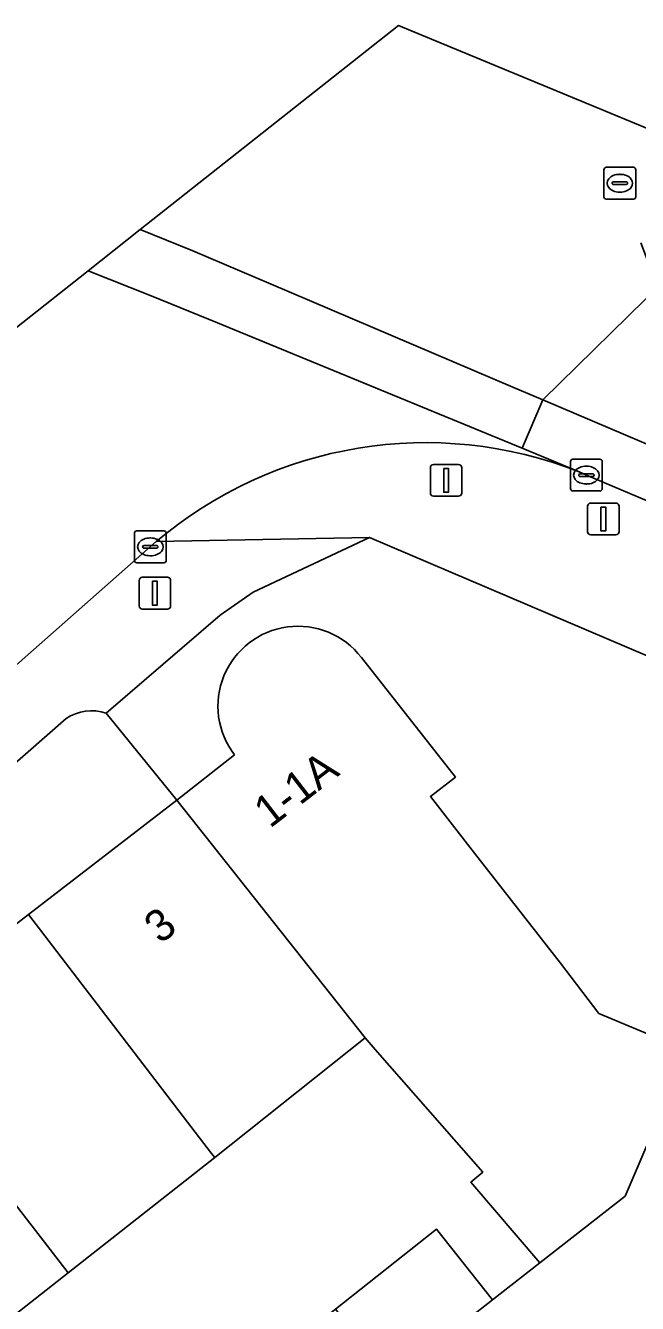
# Model space of a CAD drawing. Extents: x 162073 to 163043, y 381818 to 382561.
# Drawn here: x 162373.02 to 162392.25, y 382521.02 to 382561.22 of the extents above; entities that cross this region are included whole.
import ezdxf

# ---------------------------------------------------------------- set-up
doc = ezdxf.new("R2010")
doc.units = 0
for name, color, linetype in [('IMGEO_Erf', 7, 'Continuous'), ('IMGEO_Fietspad_gesloten', 7, 'Continuous'), ('IMGEO_Kolk', 7, 'Continuous'), ('IMGEO_Pand', 7, 'Continuous'), ('IMGEO_Pand_nummerreeks', 7, 'Continuous'), ('IMGEO_Parkeervlak_open', 7, 'Continuous'), ('IMGEO_Rijbaan_lokaal_gesloten', 7, 'Continuous'), ('IMGEO_Rioolput', 7, 'Continuous'), ('IMGEO_Verkeersregelinstallatiepaal', 7, 'Continuous'), ('IMGEO_Voetpad_open', 7, 'Continuous')]:
    doc.layers.add(name, color=color, linetype=linetype)

msp = doc.modelspace()

# ---------------------------------------------------------------- linework, layer by layer
at = {"layer": 'IMGEO_Erf'}
for points in [[(162368.445, 382529.655), (162373.12, 382533.26), (162377.78, 382536.852), (162375.557, 382539.591)], [(162374.299, 382539.417), (162369.257, 382535.013), (162364.654, 382531.14)], [(162390.073, 382500.303), (162390.14, 382501.726), (162387.609, 382502.067), (162383.242, 382503.294), (162377.562, 382506.355), (162374.113, 382509.665), (162371.452, 382512.961), (162376.327, 382516.427), (162378.502, 382513.68), (162381.325, 382516.15), (162379.6, 382518.314), (162382.769, 382520.84), (162385.938, 382523.365), (162387.7, 382521.135), (162389.19, 382522.297), (162387.022, 382524.835), (162387.393, 382525.154), (162384.016, 382529.006), (162383.693, 382529.374), (162378.969, 382525.61), (162374.359, 382521.985), (162369.619, 382518.258)]]:
    msp.add_lwpolyline(points, dxfattribs=at)
msp.add_arc((162375.1, 382538.261), 1.407, 71.0429, 124.7068, dxfattribs=at)
at = {"layer": 'IMGEO_Fietspad_gesloten'}
msp.add_lwpolyline([(162474.232, 382512.536), (162462.251, 382518.093), (162461.716, 382518.341), (162449.428, 382523.464), (162428.379, 382532.911), (162400.701, 382544.578), (162389.28, 382549.444), (162388.63, 382547.92), (162390.424, 382547.177), (162390.652, 382547.077), (162396.172, 382544.74), (162406.166, 382540.468), (162422.059, 382533.658), (162440.766, 382525.667), (162449.876, 382521.796), (162458.169, 382518.24), (162460.293, 382517.31), (162464.872, 382515.121), (162468.875, 382513.382), (162485.643, 382505.284)], dxfattribs=at)
at = {"layer": 'IMGEO_Kolk'}
for p, q in [((162390.15, 382546.651), (162390.15, 382547.503)), ((162390.225, 382547.577), (162391.077, 382547.577)), ((162391.151, 382547.503), (162391.151, 382546.651)), ((162390.409, 382547.071), (162390.409, 382547.083)), ((162390.452, 382547.12), (162390.85, 382547.12)), ((162390.638, 382547.357), (162390.663, 382547.357)), ((162390.893, 382547.083), (162390.893, 382547.071)), ((162390.847, 382547.034), (162390.449, 382547.034)), ((162390.661, 382546.797), (162390.636, 382546.797)), ((162391.077, 382546.577), (162390.225, 382546.577)), ((162376.446, 382544.394), (162376.446, 382545.246)), ((162376.521, 382545.32), (162377.373, 382545.32)), ((162376.934, 382545.1), (162376.959, 382545.1)), ((162377.447, 382545.246), (162377.447, 382544.394)), ((162376.705, 382544.814), (162376.705, 382544.826)), ((162377.143, 382544.777), (162376.745, 382544.777)), ((162376.748, 382544.863), (162377.146, 382544.863)), ((162377.189, 382544.826), (162377.189, 382544.814)), ((162377.373, 382544.32), (162376.521, 382544.32)), ((162376.957, 382544.54), (162376.932, 382544.54))]:
    msp.add_line(p, q, dxfattribs=at)
for points in [[(162390.15, 382546.651), (162390.15, 382547.503)], [(162390.225, 382547.577), (162391.077, 382547.577)], [(162391.151, 382547.503), (162391.151, 382546.651)], [(162391.077, 382546.577), (162390.225, 382546.577)], [(162376.446, 382544.394), (162376.446, 382545.246)], [(162376.521, 382545.32), (162377.373, 382545.32)], [(162377.447, 382545.246), (162377.447, 382544.394)], [(162377.373, 382544.32), (162376.521, 382544.32)]]:
    msp.add_lwpolyline(points, dxfattribs=at)
for centre, radius, start, end in [((162390.227, 382547.501), 0.0765, 91.552, 178.448), ((162390.227, 382547.501), 0.0765, 91.552, 178.448), ((162391.075, 382547.501), 0.0765, 1.552, 88.448), ((162391.075, 382547.501), 0.0765, 1.552, 88.448), ((162390.449, 382547.08), 0.0403, 85.8775, 175.7526), ((162390.446, 382547.07), 0.0366, 178.938, 274.7102), ((162390.85, 382547.077), 0.043, 264.8664, 352.4533), ((162390.854, 382547.082), 0.0386, 1.7309, 96.639), ((162390.227, 382546.653), 0.0765, 181.552, 268.448), ((162390.227, 382546.653), 0.0765, 181.552, 268.448), ((162391.075, 382546.653), 0.0765, 271.552, 358.448), ((162391.075, 382546.653), 0.0765, 271.552, 358.448), ((162376.523, 382545.244), 0.0765, 91.552, 178.448), ((162376.523, 382545.244), 0.0765, 91.552, 178.448), ((162377.371, 382545.244), 0.0765, 1.552, 88.448), ((162377.371, 382545.244), 0.0765, 1.552, 88.448), ((162376.745, 382544.823), 0.0403, 85.8775, 175.7526), ((162376.742, 382544.813), 0.0366, 178.938, 274.7102), ((162377.146, 382544.82), 0.043, 264.8664, 352.4533), ((162377.15, 382544.825), 0.0386, 1.7309, 96.639), ((162376.523, 382544.396), 0.0765, 181.552, 268.448), ((162376.523, 382544.396), 0.0765, 181.552, 268.448), ((162377.371, 382544.396), 0.0765, 271.552, 358.448), ((162377.371, 382544.396), 0.0765, 271.552, 358.448)]:
    msp.add_arc(centre, radius, start, end, dxfattribs=at)
for centre, major_axis, ratio, start_param, end_param in [((162390.637, 382547.077), (-0.387, 0.002), 0.722429, 4.712389, 7.853982), ((162390.662, 382547.077), (-0.39, 0.002), 0.717154, 1.570796, 4.712389), ((162376.933, 382544.82), (-0.387, 0.002), 0.722429, 4.712389, 7.853982), ((162376.958, 382544.82), (-0.39, 0.002), 0.717154, 1.570796, 4.712389)]:
    msp.add_ellipse(centre, major_axis=major_axis, ratio=ratio, start_param=start_param, end_param=end_param, dxfattribs=at)
at = {"layer": 'IMGEO_Pand'}
msp.add_lwpolyline([(162379.594, 382538.274), (162377.78, 382536.852), (162383.693, 382529.374), (162384.016, 382529.006), (162387.393, 382525.154), (162387.022, 382524.835), (162389.19, 382522.297), (162391.873, 382524.4), (162393.833, 382528.975), (162391.042, 382530.146), (162389.838, 382531.731), (162387.132, 382535.191), (162385.746, 382536.964), (162386.534, 382537.58), (162383.578, 382541.341)], dxfattribs=at)
for points in [[(162373.12, 382533.26), (162378.869, 382525.741), (162378.969, 382525.61), (162383.693, 382529.374), (162377.78, 382536.852)], [(162373.12, 382533.26), (162368.445, 382529.655), (162374.359, 382521.985), (162378.969, 382525.61), (162378.869, 382525.741)], [(162363.669, 382525.973), (162369.492, 382518.423), (162369.619, 382518.258), (162374.359, 382521.985), (162368.445, 382529.655)], [(162382.769, 382520.84), (162384.517, 382518.646), (162387.7, 382521.135), (162385.938, 382523.365)]]:
    msp.add_lwpolyline(points, close=True, dxfattribs=at)
msp.add_arc((162381.585, 382539.809), 2.514, 37.5422, 217.6381, dxfattribs=at)
at = {"layer": 'IMGEO_Parkeervlak_open'}
for points in [[(162401.347, 382537.421), (162401.834, 382537.213), (162401.922, 382537.401), (162383.831, 382545.112), (162380.177, 382543.395), (162379.136, 382542.671), (162375.557, 382539.591), (162377.78, 382536.852), (162379.594, 382538.274)], [(162383.578, 382541.341), (162386.534, 382537.58), (162385.746, 382536.964), (162387.132, 382535.191), (162389.838, 382531.731), (162391.042, 382530.146), (162393.833, 382528.975), (162398.47, 382527.329), (162400.803, 382532.782), (162399.626, 382533.294), (162401.347, 382537.421)]]:
    msp.add_lwpolyline(points, dxfattribs=at)
msp.add_arc((162381.585, 382539.809), 2.514, 37.5422, 217.6381, dxfattribs=at)
at = {"layer": 'IMGEO_Rijbaan_lokaal_gesloten'}
for points in [[(162393.38, 382555.645), (162393.994, 382555.427), (162395.197, 382556.889), (162384.743, 382561.216), (162376.631, 382554.798)], [(162376.631, 382554.798), (162378.282, 382554.129), (162380.741, 382553.081), (162388.344, 382549.843), (162389.28, 382549.444), (162393.046, 382553.133), (162392.595, 382553.778), (162392.36, 382554.38)], [(162390.424, 382547.177), (162388.63, 382547.92), (162387.156, 382548.53), (162379.056, 382551.861), (162376.977, 382552.716), (162374.994, 382553.502), (162335.121, 382521.954), (162325.454, 382516.669)], [(162396.621, 382549.991), (162395.566, 382550.807), (162393.046, 382553.133), (162389.28, 382549.444), (162400.701, 382544.578), (162428.379, 382532.911), (162449.428, 382523.464), (162461.716, 382518.341), (162462.251, 382518.093), (162463.588, 382521.054)], [(162331.478, 382511.211), (162332.149, 382511.62), (162331.478, 382512.61), (162334.842, 382514.552), (162348.294, 382523.168), (162356.195, 382528.794), (162363.882, 382535.202), (162371, 382541.255), (162371.827, 382540.31), (162377.131, 382544.985)]]:
    msp.add_lwpolyline(points, dxfattribs=at)
msp.add_lwpolyline([(162376.631, 382554.798), (162374.994, 382553.502), (162376.977, 382552.716), (162379.056, 382551.861), (162387.156, 382548.53), (162388.63, 382547.92), (162389.28, 382549.444), (162388.344, 382549.843), (162380.741, 382553.081), (162378.282, 382554.129)], close=True, dxfattribs=at)
msp.add_arc((162385.603, 382535.01), 13.087, 68.3842, 130.3433, dxfattribs=at)
at = {"layer": 'IMGEO_Rioolput'}
for p, q in [((162391.277, 382556.757), (162392.129, 382556.757)), ((162391.202, 382555.831), (162391.202, 382556.683)), ((162391.504, 382556.3), (162391.902, 382556.3)), ((162391.69, 382556.537), (162391.715, 382556.537)), ((162392.203, 382556.683), (162392.203, 382555.831)), ((162391.461, 382556.251), (162391.461, 382556.263)), ((162391.899, 382556.214), (162391.501, 382556.214)), ((162391.713, 382555.977), (162391.688, 382555.977)), ((162391.945, 382556.263), (162391.945, 382556.251)), ((162392.129, 382555.757), (162391.277, 382555.757))]:
    msp.add_line(p, q, dxfattribs=at)
for points in [[(162391.277, 382556.757), (162392.129, 382556.757)], [(162391.202, 382555.831), (162391.202, 382556.683)], [(162392.203, 382556.683), (162392.203, 382555.831)], [(162392.129, 382555.757), (162391.277, 382555.757)]]:
    msp.add_lwpolyline(points, dxfattribs=at)
for centre, radius, start, end in [((162391.279, 382556.681), 0.0765, 91.552, 178.448), ((162391.279, 382556.681), 0.0765, 91.552, 178.448), ((162392.127, 382556.681), 0.0765, 1.552, 88.448), ((162392.127, 382556.681), 0.0765, 1.552, 88.448), ((162391.501, 382556.26), 0.0403, 85.8775, 175.7526), ((162391.906, 382556.262), 0.0386, 1.7309, 96.639), ((162391.498, 382556.25), 0.0366, 178.938, 274.7102), ((162391.902, 382556.257), 0.043, 264.8664, 352.4533), ((162391.279, 382555.833), 0.0765, 181.552, 268.448), ((162391.279, 382555.833), 0.0765, 181.552, 268.448), ((162392.127, 382555.833), 0.0765, 271.552, 358.448), ((162392.127, 382555.833), 0.0765, 271.552, 358.448)]:
    msp.add_arc(centre, radius, start, end, dxfattribs=at)
for centre, major_axis, ratio, start_param, end_param in [((162391.689, 382556.257), (-0.387, 0.002), 0.722429, 4.712389, 7.853982), ((162391.714, 382556.257), (-0.39, 0.002), 0.717154, 1.570796, 4.712389)]:
    msp.add_ellipse(centre, major_axis=major_axis, ratio=ratio, start_param=start_param, end_param=end_param, dxfattribs=at)
at = {"layer": 'IMGEO_Verkeersregelinstallatiepaal'}
for p, q in [((162385.746, 382546.512), (162385.746, 382547.312)), ((162385.746, 382547.312), (162385.746, 382546.512)), ((162385.846, 382547.412), (162386.636, 382547.412)), ((162386.636, 382547.412), (162385.846, 382547.412)), ((162386.736, 382547.312), (162386.736, 382546.512)), ((162386.736, 382546.512), (162386.736, 382547.312)), ((162386.636, 382546.412), (162385.846, 382546.412)), ((162385.846, 382546.412), (162386.636, 382546.412)), ((162390.687, 382545.297), (162390.687, 382546.097)), ((162390.687, 382546.097), (162390.687, 382545.297)), ((162390.787, 382546.197), (162391.577, 382546.197)), ((162391.577, 382546.197), (162390.787, 382546.197)), ((162391.677, 382546.097), (162391.677, 382545.297)), ((162391.677, 382545.297), (162391.677, 382546.097)), ((162391.577, 382545.197), (162390.787, 382545.197)), ((162390.787, 382545.197), (162391.577, 382545.197)), ((162376.693, 382543.863), (162377.483, 382543.863)), ((162377.483, 382543.863), (162376.693, 382543.863)), ((162376.593, 382542.963), (162376.593, 382543.763)), ((162376.593, 382543.763), (162376.593, 382542.963)), ((162377.583, 382543.763), (162377.583, 382542.963)), ((162377.583, 382542.963), (162377.583, 382543.763)), ((162377.483, 382542.863), (162376.693, 382542.863)), ((162376.693, 382542.863), (162377.483, 382542.863))]:
    msp.add_line(p, q, dxfattribs=at)
for points in [[(162386.166, 382547.287), (162386.316, 382547.287), (162386.316, 382546.537), (162386.166, 382546.537), (162386.166, 382547.287)], [(162391.107, 382546.072), (162391.257, 382546.072), (162391.257, 382545.322), (162391.107, 382545.322), (162391.107, 382546.072)], [(162377.013, 382543.738), (162377.163, 382543.738), (162377.163, 382542.988), (162377.013, 382542.988), (162377.013, 382543.738)]]:
    msp.add_lwpolyline(points, dxfattribs=at)
for centre, start, end in [((162385.846, 382547.312), 90, 180), ((162385.846, 382547.312), 90, 180), ((162386.636, 382547.312), 0, 90), ((162386.636, 382547.312), 360, 90), ((162385.846, 382546.512), 180, 270), ((162385.846, 382546.512), 180, 270), ((162386.636, 382546.512), 270, 0), ((162386.636, 382546.512), 270, 0), ((162390.787, 382546.097), 90, 180), ((162390.787, 382546.097), 90, 180), ((162391.577, 382546.097), 0, 90), ((162391.577, 382546.097), 360, 90), ((162390.787, 382545.297), 180, 270), ((162390.787, 382545.297), 180, 270), ((162391.577, 382545.297), 270, 0), ((162391.577, 382545.297), 270, 0), ((162376.693, 382543.763), 90, 180), ((162376.693, 382543.763), 90, 180), ((162377.483, 382543.763), 0, 90), ((162377.483, 382543.763), 360, 90), ((162376.693, 382542.963), 180, 270), ((162376.693, 382542.963), 180, 270), ((162377.483, 382542.963), 270, 0), ((162377.483, 382542.963), 270, 0)]:
    msp.add_arc(centre, 0.1, start, end, dxfattribs=at)
at = {"layer": 'IMGEO_Voetpad_open'}
for points in [[(162396.172, 382544.74), (162390.652, 382547.077), (162390.424, 382547.177)], [(162375.557, 382539.591), (162379.136, 382542.671), (162380.177, 382543.395), (162383.831, 382545.112), (162377.131, 382544.985), (162371.827, 382540.31), (162367.724, 382536.694), (162362.909, 382532.741)], [(162377.131, 382544.985), (162383.831, 382545.112), (162401.922, 382537.401), (162401.834, 382537.213), (162458.224, 382513.15)], [(162364.654, 382531.14), (162369.257, 382535.013), (162374.299, 382539.417)], [(162406.489, 382500.801), (162392.481, 382501.527), (162392.996, 382513.631), (162393.719, 382516.224), (162396.504, 382522.733), (162398.47, 382527.329), (162393.833, 382528.975), (162391.873, 382524.4), (162389.19, 382522.297), (162387.7, 382521.135), (162384.517, 382518.646), (162381.325, 382516.15), (162378.502, 382513.68), (162380.622, 382511.882), (162381.244, 382511.476), (162383.191, 382510.204), (162385.436, 382509.111), (162388.384, 382508.004), (162391.687, 382507.612), (162391.079, 382501.6), (162390.14, 382501.726), (162390.073, 382500.303)]]:
    msp.add_lwpolyline(points, dxfattribs=at)
for centre, radius, start, end in [((162385.603, 382535.01), 13.087, 68.3842, 130.3433), ((162375.1, 382538.261), 1.407, 71.0429, 124.7068)]:
    msp.add_arc(centre, radius, start, end, dxfattribs=at)

# ---------------------------------------------------------------- texts
at = {"layer": 'IMGEO_Pand_nummerreeks'}
for s, rotation, p in [('1-1A', 37.6204, (162380.703, 382535.948)), ('3', 37.6276, (162377.256, 382532.307))]:
    msp.add_text(s, height=1, rotation=rotation, dxfattribs=at).set_placement(p)

doc.saveas('drawing.dxf')
